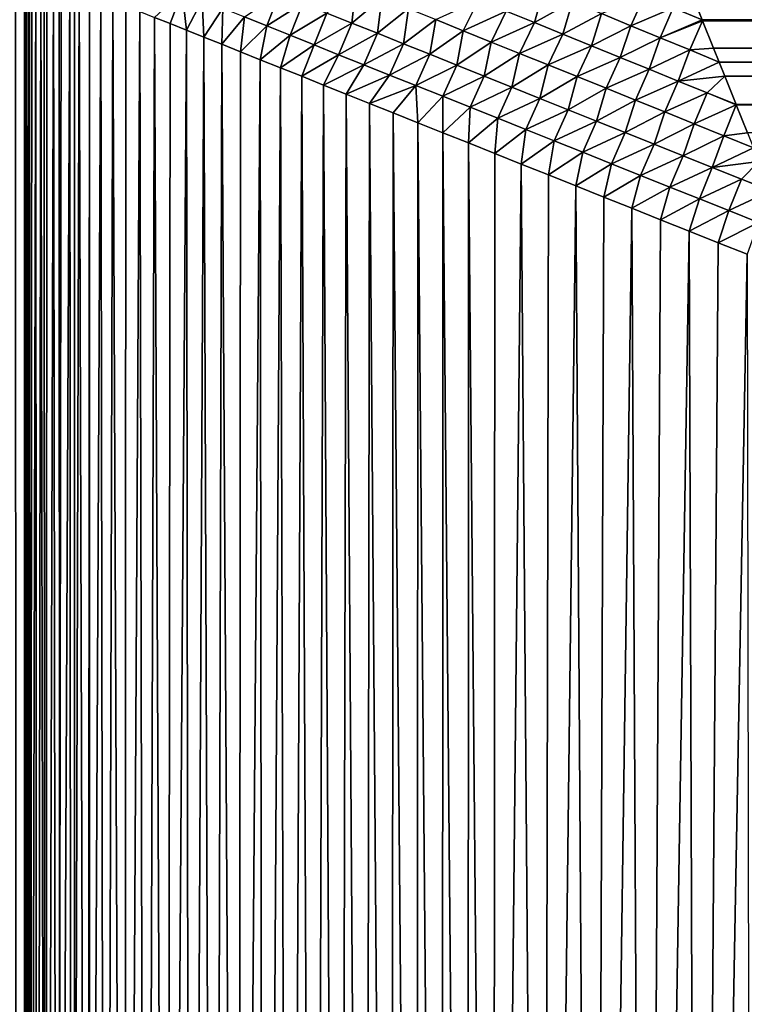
# Model space of a CAD drawing. Extents: x -226 to 226, y -900 to 900.
# Tile 481 of 656: x -181.52 to -178.73, y 890.51 to 894.29. Entities that reach past the tile are written whole.
import ezdxf

# ---------------------------------------------------------------- set-up
doc = ezdxf.new("R2010")
doc.units = 0
doc.header["$LTSCALE"] = 65.185185
for name, color, linetype in [('363', 7, 'CONTINUOUS'), ('435', 7, 'CONTINUOUS'), ('436', 7, 'CONTINUOUS'), ('488', 7, 'CONTINUOUS'), ('495', 7, 'CONTINUOUS'), ('496', 7, 'CONTINUOUS'), ('498', 7, 'CONTINUOUS')]:
    doc.layers.add(name, color=color, linetype=linetype)

msp = doc.modelspace()

# ---------------------------------------------------------------- linework, layer by layer
at = {"layer": '363', "color": 7, "linetype": 'CONTINUOUS'}
for points in [[(-226, 900), (-181.5, 880), (-207.5853, 880), (-226, 900)], [(-181.5, 880), (-226, 900), (-181.5, 883), (-181.5, 880)], [(-226, 900), (-180.3888, 883.237), (-181.5, 883), (-226, 900)], [(-180.3888, 883.237), (-226, 900), (-180.5172, 883.2962), (-180.3888, 883.237)], [(-180.5172, 883.2962), (-226, 900), (-180.6405, 883.3652), (-180.5172, 883.2962)], [(-180.6405, 883.3652), (-226, 900), (-180.758, 883.4438), (-180.6405, 883.3652)], [(-180.758, 883.4438), (-226, 900), (-180.869, 883.5313), (-180.758, 883.4438)], [(-180.869, 883.5313), (-226, 900), (-180.9728, 883.6272), (-180.869, 883.5313)], [(-180.9728, 883.6272), (-226, 900), (-181.0687, 883.731), (-180.9728, 883.6272)], [(-181.0687, 883.731), (-226, 900), (-181.1562, 883.842), (-181.0687, 883.731)], [(-181.1562, 883.842), (-226, 900), (-181.2348, 883.9595), (-181.1562, 883.842)], [(-181.2348, 883.9595), (-226, 900), (-181.3038, 884.0828), (-181.2348, 883.9595)], [(-181.3038, 884.0828), (-226, 900), (-181.363, 884.2112), (-181.3038, 884.0828)], [(-181.363, 884.2112), (-226, 900), (-181.4119, 884.3438), (-181.363, 884.2112)], [(-181.4119, 884.3438), (-226, 900), (-181.4503, 884.4798), (-181.4119, 884.3438)], [(-181.4503, 884.4798), (-226, 900), (-181.4778, 884.6184), (-181.4503, 884.4798)], [(-181.4778, 884.6184), (-226, 900), (-181.4945, 884.7588), (-181.4778, 884.6184)], [(-181.4945, 884.7588), (-226, 900), (-181.5, 884.9), (-181.4945, 884.7588)], [(-181.5, 884.9), (-226, 900), (-181.5, 894.5), (-181.5, 884.9)]]:
    msp.add_3dface(points, dxfattribs=at)
at = {"layer": '435', "color": 7, "linetype": 'CONTINUOUS'}
for points in [[(-177.25, 900, 1.9), (-181.25, 900, 1.9), (-181.25, 0, 1.9), (-177.25, 900, 1.9)], [(-177.25, 0, 1.9), (-177.25, 900, 1.9), (-181.25, 0, 1.9), (-177.25, 0, 1.9)]]:
    msp.add_3dface(points, dxfattribs=at)
at = {"layer": '436', "color": 7, "linetype": 'CONTINUOUS'}
for points in [[(-181.7371, 900, 2.0797), (-182, 0, 2.65), (-181.25, 0, 1.9), (-181.7371, 900, 2.0797)], [(-181.6908, 900, 2.0432), (-181.7371, 900, 2.0797), (-181.25, 0, 1.9), (-181.6908, 900, 2.0432)], [(-181.6419, 900, 2.0105), (-181.6908, 900, 2.0432), (-181.25, 0, 1.9), (-181.6419, 900, 2.0105)], [(-181.5905, 900, 1.9817), (-181.6419, 900, 2.0105), (-181.25, 0, 1.9), (-181.5905, 900, 1.9817)], [(-181.537, 900, 1.9571), (-181.5905, 900, 1.9817), (-181.25, 0, 1.9), (-181.537, 900, 1.9571)], [(-181.4818, 900, 1.9367), (-181.537, 900, 1.9571), (-181.25, 0, 1.9), (-181.4818, 900, 1.9367)], [(-181.4251, 900, 1.9207), (-181.4818, 900, 1.9367), (-181.25, 0, 1.9), (-181.4251, 900, 1.9207)], [(-181.3673, 900, 1.9092), (-181.4251, 900, 1.9207), (-181.25, 0, 1.9), (-181.3673, 900, 1.9092)], [(-181.3088, 900, 1.9023), (-181.3673, 900, 1.9092), (-181.25, 0, 1.9), (-181.3088, 900, 1.9023)], [(-181.25, 900, 1.9), (-181.3088, 900, 1.9023), (-181.25, 0, 1.9), (-181.25, 900, 1.9)]]:
    msp.add_3dface(points, dxfattribs=at)
at = {"layer": '488', "color": 7, "linetype": 'CONTINUOUS'}
for points in [[(-181.5, 884.9), (-181.5, 894.5), (-181.5, 894.5, -20.3), (-181.5, 884.9)], [(-181.5, 884.9, -20.3), (-181.5, 884.9), (-181.5, 894.5, -20.3), (-181.5, 884.9, -20.3)]]:
    msp.add_3dface(points, dxfattribs=at)
at = {"layer": '495', "color": 7, "linetype": 'CONTINUOUS'}
for points in [[(-181.5, 884.9, -20.3), (-181.5, 894.5, -20.3), (-181.4983, 894.4993, -20.4022), (-181.5, 884.9, -20.3)], [(-181.4948, 884.763, -20.477), (-181.5, 884.9, -20.3), (-181.4983, 894.4993, -20.4022), (-181.4948, 884.763, -20.477)], [(-181.493, 894.4972, -20.5043), (-181.4948, 884.763, -20.477), (-181.4983, 894.4993, -20.4022), (-181.493, 894.4972, -20.5043)], [(-181.4843, 894.4937, -20.6062), (-181.4948, 884.763, -20.477), (-181.493, 894.4972, -20.5043), (-181.4843, 894.4937, -20.6062)], [(-181.4791, 884.6267, -20.6533), (-181.4948, 884.763, -20.477), (-181.4843, 894.4937, -20.6062), (-181.4791, 884.6267, -20.6533)], [(-181.4721, 894.4889, -20.7078), (-181.4791, 884.6267, -20.6533), (-181.4843, 894.4937, -20.6062), (-181.4721, 894.4889, -20.7078)], [(-181.4565, 894.4826, -20.8091), (-181.4791, 884.6267, -20.6533), (-181.4721, 894.4889, -20.7078), (-181.4565, 894.4826, -20.8091)], [(-181.4533, 884.4926, -20.8273), (-181.4791, 884.6267, -20.6533), (-181.4565, 894.4826, -20.8091), (-181.4533, 884.4926, -20.8273)], [(-181.4374, 894.4749, -20.9099), (-181.4533, 884.4926, -20.8273), (-181.4565, 894.4826, -20.8091), (-181.4374, 894.4749, -20.9099)], [(-181.4177, 884.3621, -20.9977), (-181.4533, 884.4926, -20.8273), (-181.4374, 894.4749, -20.9099), (-181.4177, 884.3621, -20.9977)], [(-181.4148, 894.4659, -21.0101), (-181.4177, 884.3621, -20.9977), (-181.4374, 894.4749, -20.9099), (-181.4148, 894.4659, -21.0101)], [(-181.3887, 894.4555, -21.1096), (-181.4177, 884.3621, -20.9977), (-181.4148, 894.4659, -21.0101), (-181.3887, 894.4555, -21.1096)], [(-181.373, 884.2357, -21.1638), (-181.4177, 884.3621, -20.9977), (-181.3887, 894.4555, -21.1096), (-181.373, 884.2357, -21.1638)], [(-181.3592, 894.4437, -21.2084), (-181.373, 884.2357, -21.1638), (-181.3887, 894.4555, -21.1096), (-181.3592, 894.4437, -21.2084)], [(-181.3262, 894.4305, -21.3062), (-181.373, 884.2357, -21.1638), (-181.3592, 894.4437, -21.2084), (-181.3262, 894.4305, -21.3062)], [(-181.3196, 884.1145, -21.3247), (-181.373, 884.2357, -21.1638), (-181.3262, 894.4305, -21.3062), (-181.3196, 884.1145, -21.3247)], [(-181.2898, 894.4159, -21.4031), (-181.3196, 884.1145, -21.3247), (-181.3262, 894.4305, -21.3062), (-181.2898, 894.4159, -21.4031)], [(-181.2584, 883.9992, -21.4796), (-181.3196, 884.1145, -21.3247), (-181.2898, 894.4159, -21.4031), (-181.2584, 883.9992, -21.4796)], [(-181.25, 894.4, -21.4989), (-181.2584, 883.9992, -21.4796), (-181.2898, 894.4159, -21.4031), (-181.25, 894.4, -21.4989)], [(-181.2068, 894.3827, -21.5935), (-181.2584, 883.9992, -21.4796), (-181.25, 894.4, -21.4989), (-181.2068, 894.3827, -21.5935)], [(-181.1902, 883.8903, -21.6278), (-181.2584, 883.9992, -21.4796), (-181.2068, 894.3827, -21.5935), (-181.1902, 883.8903, -21.6278)], [(-181.1603, 894.3641, -21.6867), (-181.1902, 883.8903, -21.6278), (-181.2068, 894.3827, -21.5935), (-181.1603, 894.3641, -21.6867)], [(-181.1157, 883.7883, -21.7691), (-181.1902, 883.8903, -21.6278), (-181.1603, 894.3641, -21.6867), (-181.1157, 883.7883, -21.7691)], [(-181.1103, 894.3441, -21.7786), (-181.1157, 883.7883, -21.7691), (-181.1603, 894.3641, -21.6867), (-181.1103, 894.3441, -21.7786)], [(-181.0571, 894.3228, -21.8689), (-181.1157, 883.7883, -21.7691), (-181.1103, 894.3441, -21.7786), (-181.0571, 894.3228, -21.8689)], [(-181.0358, 883.6935, -21.903), (-181.1157, 883.7883, -21.7691), (-181.0571, 894.3228, -21.8689), (-181.0358, 883.6935, -21.903)], [(-181.0005, 894.3002, -21.9575), (-181.0358, 883.6935, -21.903), (-181.0571, 894.3228, -21.8689), (-181.0005, 894.3002, -21.9575)], [(-180.9514, 883.6062, -22.0293), (-181.0358, 883.6935, -21.903), (-181.0005, 894.3002, -21.9575), (-180.9514, 883.6062, -22.0293)], [(-180.9407, 894.2763, -22.0444), (-180.9514, 883.6062, -22.0293), (-181.0005, 894.3002, -21.9575), (-180.9407, 894.2763, -22.0444)], [(-180.8777, 894.2511, -22.1294), (-180.9514, 883.6062, -22.0293), (-180.9407, 894.2763, -22.0444), (-180.8777, 894.2511, -22.1294)], [(-180.8632, 883.5263, -22.148), (-180.9514, 883.6062, -22.0293), (-180.8777, 894.2511, -22.1294), (-180.8632, 883.5263, -22.148)], [(-180.8115, 894.2246, -22.2123), (-180.8632, 883.5263, -22.148), (-180.8777, 894.2511, -22.1294), (-180.8115, 894.2246, -22.2123)], [(-180.7718, 883.4539, -22.2593), (-180.8632, 883.5263, -22.148), (-180.8115, 894.2246, -22.2123), (-180.7718, 883.4539, -22.2593)], [(-180.7422, 894.1969, -22.2932), (-180.7718, 883.4539, -22.2593), (-180.8115, 894.2246, -22.2123), (-180.7422, 894.1969, -22.2932)], [(-180.678, 883.3889, -22.3631), (-180.7718, 883.4539, -22.2593), (-180.7422, 894.1969, -22.2932), (-180.678, 883.3889, -22.3631)], [(-180.6698, 894.1679, -22.3717), (-180.678, 883.3889, -22.3631), (-180.7422, 894.1969, -22.2932), (-180.6698, 894.1679, -22.3717)], [(-180.5944, 894.1377, -22.4479), (-180.678, 883.3889, -22.3631), (-180.6698, 894.1679, -22.3717), (-180.5944, 894.1377, -22.4479)], [(-180.5823, 883.3311, -22.4596), (-180.678, 883.3889, -22.3631), (-180.5944, 894.1377, -22.4479), (-180.5823, 883.3311, -22.4596)], [(-180.516, 894.1064, -22.5216), (-180.5823, 883.3311, -22.4596), (-180.5944, 894.1377, -22.4479), (-180.516, 894.1064, -22.5216)], [(-180.4853, 883.2804, -22.5491), (-180.5823, 883.3311, -22.4596), (-180.516, 894.1064, -22.5216), (-180.4853, 883.2804, -22.5491)], [(-180.4348, 894.0739, -22.5927), (-180.4853, 883.2804, -22.5491), (-180.516, 894.1064, -22.5216), (-180.4348, 894.0739, -22.5927)], [(-180.3874, 883.2364, -22.6319), (-180.4853, 883.2804, -22.5491), (-180.4348, 894.0739, -22.5927), (-180.3874, 883.2364, -22.6319)], [(-180.3509, 894.0403, -22.661), (-180.3874, 883.2364, -22.6319), (-180.4348, 894.0739, -22.5927), (-180.3509, 894.0403, -22.661)], [(-180.2889, 883.199, -22.7083), (-180.3874, 883.2364, -22.6319), (-180.3509, 894.0403, -22.661), (-180.2889, 883.199, -22.7083)], [(-180.2642, 894.0057, -22.7264), (-180.2889, 883.199, -22.7083), (-180.3509, 894.0403, -22.661), (-180.2642, 894.0057, -22.7264)], [(-180.1901, 883.168, -22.7786), (-180.2889, 883.199, -22.7083), (-180.2642, 894.0057, -22.7264), (-180.1901, 883.168, -22.7786)], [(-180.1749, 893.97, -22.7889), (-180.1901, 883.168, -22.7786), (-180.2642, 894.0057, -22.7264), (-180.1749, 893.97, -22.7889)], [(-180.0914, 883.1431, -22.8431), (-180.1901, 883.168, -22.7786), (-180.1749, 893.97, -22.7889), (-180.0914, 883.1431, -22.8431)], [(-180.0832, 893.9333, -22.8482), (-180.0914, 883.1431, -22.8431), (-180.1749, 893.97, -22.7889), (-180.0832, 893.9333, -22.8482)], [(-179.9929, 883.124, -22.9021), (-180.0914, 883.1431, -22.8431), (-180.0832, 893.9333, -22.8482), (-179.9929, 883.124, -22.9021)], [(-179.9891, 893.8956, -22.9044), (-179.9929, 883.124, -22.9021), (-180.0832, 893.9333, -22.8482), (-179.9891, 893.8956, -22.9044)], [(-179.8948, 883.1106, -22.9561), (-179.9929, 883.124, -22.9021), (-179.9891, 893.8956, -22.9044), (-179.8948, 883.1106, -22.9561)], [(-179.8927, 893.8571, -22.9571), (-179.8948, 883.1106, -22.9561), (-179.9891, 893.8956, -22.9044), (-179.8927, 893.8571, -22.9571)], [(-179.797, 883.1026, -23.0051), (-179.8948, 883.1106, -22.9561), (-179.8927, 893.8571, -22.9571), (-179.797, 883.1026, -23.0051)], [(-179.7942, 893.8177, -23.0065), (-179.797, 883.1026, -23.0051), (-179.8927, 893.8571, -22.9571), (-179.7942, 893.8177, -23.0065)], [(-179.7, 883.1, -23.0495), (-179.797, 883.1026, -23.0051), (-179.7942, 893.8177, -23.0065), (-179.7, 883.1, -23.0495)], [(-179.6936, 893.7775, -23.0523), (-179.7, 883.1, -23.0495), (-179.7942, 893.8177, -23.0065), (-179.6936, 893.7775, -23.0523)], [(-179.5913, 893.7365, -23.0945), (-179.7, 883.1, -23.0495), (-179.6936, 893.7775, -23.0523), (-179.5913, 893.7365, -23.0945)], [(-179.5087, 883.1, -23.1253), (-179.7, 883.1, -23.0495), (-179.5913, 893.7365, -23.0945), (-179.5087, 883.1, -23.1253)], [(-179.4872, 893.6949, -23.1329), (-179.5087, 883.1, -23.1253), (-179.5913, 893.7365, -23.0945), (-179.4872, 893.6949, -23.1329)], [(-179.3815, 893.6526, -23.1676), (-179.5087, 883.1, -23.1253), (-179.4872, 893.6949, -23.1329), (-179.3815, 893.6526, -23.1676)], [(-179.3127, 883.1, -23.1878), (-179.5087, 883.1, -23.1253), (-179.3815, 893.6526, -23.1676), (-179.3127, 883.1, -23.1878)], [(-179.2745, 893.6098, -23.1983), (-179.3127, 883.1, -23.1878), (-179.3815, 893.6526, -23.1676), (-179.2745, 893.6098, -23.1983)], [(-179.1661, 893.5665, -23.2251), (-179.3127, 883.1, -23.1878), (-179.2745, 893.6098, -23.1983), (-179.1661, 893.5665, -23.2251)], [(-179.1129, 883.1, -23.2367), (-179.3127, 883.1, -23.1878), (-179.1661, 893.5665, -23.2251), (-179.1129, 883.1, -23.2367)], [(-179.0568, 893.5227, -23.2479), (-179.1129, 883.1, -23.2367), (-179.1661, 893.5665, -23.2251), (-179.0568, 893.5227, -23.2479)], [(-178.9465, 893.4786, -23.2666), (-179.1129, 883.1, -23.2367), (-179.0568, 893.5227, -23.2479), (-178.9465, 893.4786, -23.2666)], [(-178.9102, 883.1, -23.2718), (-179.1129, 883.1, -23.2367), (-178.9465, 893.4786, -23.2666), (-178.9102, 883.1, -23.2718)], [(-178.8355, 893.4342, -23.2812), (-178.9102, 883.1, -23.2718), (-178.9465, 893.4786, -23.2666), (-178.8355, 893.4342, -23.2812)], [(-178.7239, 893.3896, -23.2916), (-178.9102, 883.1, -23.2718), (-178.8355, 893.4342, -23.2812), (-178.7239, 893.3896, -23.2916)], [(-178.7056, 883.1, -23.2929), (-178.9102, 883.1, -23.2718), (-178.7239, 893.3896, -23.2916), (-178.7056, 883.1, -23.2929)]]:
    msp.add_3dface(points, dxfattribs=at)
at = {"layer": '496', "color": 7, "linetype": 'CONTINUOUS'}
for points in [[(-178.8965, 894.2913, -23.1315), (-178.9365, 894.3913, -23.0945), (178.8949, 894.2872, -23.1329), (-178.8965, 894.2913, -23.1315)], [(178.8949, 894.2872, -23.1329), (-178.9365, 894.3913, -23.0945), (178.9365, 894.3913, -23.0945), (178.8949, 894.2872, -23.1329)], [(-178.8949, 894.2872, -23.1329), (-178.8965, 894.2913, -23.1315), (178.8949, 894.2872, -23.1329), (-178.8949, 894.2872, -23.1329)], [(-178.8526, 894.1815, -23.1676), (-178.8949, 894.2872, -23.1329), (178.8526, 894.1815, -23.1676), (-178.8526, 894.1815, -23.1676)], [(178.8526, 894.1815, -23.1676), (-178.8949, 894.2872, -23.1329), (178.8949, 894.2872, -23.1329), (178.8526, 894.1815, -23.1676)], [(-178.8314, 894.1284, -23.1833), (-178.8526, 894.1815, -23.1676), (178.8098, 894.0745, -23.1983), (-178.8314, 894.1284, -23.1833)], [(178.8098, 894.0745, -23.1983), (-178.8526, 894.1815, -23.1676), (178.8526, 894.1815, -23.1676), (178.8098, 894.0745, -23.1983)], [(-178.8098, 894.0745, -23.1983), (-178.8314, 894.1284, -23.1833), (178.8098, 894.0745, -23.1983), (-178.8098, 894.0745, -23.1983)], [(-178.7665, 893.9661, -23.2251), (-178.8098, 894.0745, -23.1983), (178.7665, 893.9661, -23.2251), (-178.7665, 893.9661, -23.2251)], [(178.7665, 893.9661, -23.2251), (-178.8098, 894.0745, -23.1983), (178.8098, 894.0745, -23.1983), (178.7665, 893.9661, -23.2251)], [(-178.7657, 893.9642, -23.2256), (-178.7665, 893.9661, -23.2251), (178.7227, 893.8568, -23.2479), (-178.7657, 893.9642, -23.2256)], [(178.7227, 893.8568, -23.2479), (-178.7665, 893.9661, -23.2251), (178.7665, 893.9661, -23.2251), (178.7227, 893.8568, -23.2479)], [(-178.7227, 893.8568, -23.2479), (-178.7657, 893.9642, -23.2256), (178.7227, 893.8568, -23.2479), (-178.7227, 893.8568, -23.2479)]]:
    msp.add_3dface(points, dxfattribs=at)
at = {"layer": '498', "color": 7, "linetype": 'CONTINUOUS'}
for points in [[(-180.9407, 894.2763, -22.0444), (-181.0005, 894.3002, -21.9575), (-180.8944, 894.3981, -22.0997), (-180.9407, 894.2763, -22.0444)], [(-180.8777, 894.2511, -22.1294), (-180.9407, 894.2763, -22.0444), (-180.8944, 894.3981, -22.0997), (-180.8777, 894.2511, -22.1294)], [(-180.818, 894.3675, -22.1971), (-180.8777, 894.2511, -22.1294), (-180.8944, 894.3981, -22.0997), (-180.818, 894.3675, -22.1971)], [(-180.5688, 894.2675, -22.4664), (-180.6551, 894.3021, -22.3805), (-180.5218, 894.3911, -22.4922), (-180.5688, 894.2675, -22.4664)], [(-180.4312, 894.3546, -22.5727), (-180.5688, 894.2675, -22.4664), (-180.5218, 894.3911, -22.4922), (-180.4312, 894.3546, -22.5727)], [(-180.2423, 894.2787, -22.7211), (-180.338, 894.3171, -22.649), (-180.2273, 894.416, -22.7052), (-180.2423, 894.2787, -22.7211)], [(-180.1269, 894.3754, -22.7747), (-180.2423, 894.2787, -22.7211), (-180.2273, 894.416, -22.7052), (-180.1269, 894.3754, -22.7747)], [(-179.5413, 894.2805, -23.044), (-179.6495, 894.3245, -22.9999), (-179.5056, 894.4067, -23.0184), (-179.5413, 894.2805, -23.044)], [(-179.3945, 894.3609, -23.0578), (-179.5413, 894.2805, -23.044), (-179.5056, 894.4067, -23.0184), (-179.3945, 894.3609, -23.0578)], [(-178.9365, 894.3913, -23.0945), (-178.8965, 894.2913, -23.1315), (-179.0073, 894.3378, -23.1129), (-178.9365, 894.3913, -23.0945)], [(-180.8115, 894.2246, -22.2123), (-180.8777, 894.2511, -22.1294), (-180.818, 894.3675, -22.1971), (-180.8115, 894.2246, -22.2123)], [(-180.7382, 894.3354, -22.2907), (-180.8115, 894.2246, -22.2123), (-180.818, 894.3675, -22.1971), (-180.7382, 894.3354, -22.2907)], [(-180.4796, 894.2317, -22.5483), (-180.5688, 894.2675, -22.4664), (-180.4312, 894.3546, -22.5727), (-180.4796, 894.2317, -22.5483)], [(-180.338, 894.3171, -22.649), (-180.4796, 894.2317, -22.5483), (-180.4312, 894.3546, -22.5727), (-180.338, 894.3171, -22.649)], [(-180.1445, 894.2394, -22.7888), (-180.2423, 894.2787, -22.7211), (-180.1269, 894.3754, -22.7747), (-180.1445, 894.2394, -22.7888)], [(-180.0245, 894.334, -22.8396), (-180.1445, 894.2394, -22.7888), (-180.1269, 894.3754, -22.7747), (-180.0245, 894.334, -22.8396)], [(-179.8142, 894.2491, -22.9553), (-179.9202, 894.2919, -22.8998), (-179.7564, 894.3681, -22.9512), (-179.8142, 894.2491, -22.9553)], [(-179.6495, 894.3245, -22.9999), (-179.8142, 894.2491, -22.9553), (-179.7564, 894.3681, -22.9512), (-179.6495, 894.3245, -22.9999)], [(-179.4322, 894.2361, -23.0835), (-179.5413, 894.2805, -23.044), (-179.3945, 894.3609, -23.0578), (-179.4322, 894.2361, -23.0835)], [(-179.2827, 894.3148, -23.0924), (-179.4322, 894.2361, -23.0835), (-179.3945, 894.3609, -23.0578), (-179.2827, 894.3148, -23.0924)], [(-179.1703, 894.2684, -23.1222), (-179.2827, 894.3148, -23.0924), (-179.1181, 894.3842, -23.0898), (-179.1703, 894.2684, -23.1222)], [(-179.0073, 894.3378, -23.1129), (-179.1703, 894.2684, -23.1222), (-179.1181, 894.3842, -23.0898), (-179.0073, 894.3378, -23.1129)], [(-180.7422, 894.1969, -22.2932), (-180.8115, 894.2246, -22.2123), (-180.7382, 894.3354, -22.2907), (-180.7422, 894.1969, -22.2932)], [(-180.6551, 894.3021, -22.3805), (-180.7422, 894.1969, -22.2932), (-180.7382, 894.3354, -22.2907), (-180.6551, 894.3021, -22.3805)], [(-180.3877, 894.1949, -22.6261), (-180.4796, 894.2317, -22.5483), (-180.338, 894.3171, -22.649), (-180.3877, 894.1949, -22.6261)], [(-180.2423, 894.2787, -22.7211), (-180.3877, 894.1949, -22.6261), (-180.338, 894.3171, -22.649), (-180.2423, 894.2787, -22.7211)], [(-180.0446, 894.1993, -22.8522), (-180.1445, 894.2394, -22.7888), (-180.0245, 894.334, -22.8396), (-180.0446, 894.1993, -22.8522)], [(-179.9202, 894.2919, -22.8998), (-180.0446, 894.1993, -22.8522), (-180.0245, 894.334, -22.8396), (-179.9202, 894.2919, -22.8998)], [(-179.7068, 894.2058, -23.0062), (-179.8142, 894.2491, -22.9553), (-179.6495, 894.3245, -22.9999), (-179.7068, 894.2058, -23.0062)], [(-179.5413, 894.2805, -23.044), (-179.7068, 894.2058, -23.0062), (-179.6495, 894.3245, -22.9999), (-179.5413, 894.2805, -23.044)], [(-179.3223, 894.1913, -23.1184), (-179.4322, 894.2361, -23.0835), (-179.2827, 894.3148, -23.0924), (-179.3223, 894.1913, -23.1184)], [(-179.1703, 894.2684, -23.1222), (-179.3223, 894.1913, -23.1184), (-179.2827, 894.3148, -23.0924), (-179.1703, 894.2684, -23.1222)], [(-179.0575, 894.2219, -23.1472), (-179.1703, 894.2684, -23.1222), (-179.0073, 894.3378, -23.1129), (-179.0575, 894.2219, -23.1472)], [(-178.8965, 894.2913, -23.1315), (-179.0575, 894.2219, -23.1472), (-179.0073, 894.3378, -23.1129), (-178.8965, 894.2913, -23.1315)], [(-180.6698, 894.1679, -22.3717), (-180.7422, 894.1969, -22.2932), (-180.6551, 894.3021, -22.3805), (-180.6698, 894.1679, -22.3717)], [(-180.5688, 894.2675, -22.4664), (-180.6698, 894.1679, -22.3717), (-180.6551, 894.3021, -22.3805), (-180.5688, 894.2675, -22.4664)], [(-180.2932, 894.1571, -22.6997), (-180.3877, 894.1949, -22.6261), (-180.2423, 894.2787, -22.7211), (-180.2932, 894.1571, -22.6997)], [(-180.1445, 894.2394, -22.7888), (-180.2932, 894.1571, -22.6997), (-180.2423, 894.2787, -22.7211), (-180.1445, 894.2394, -22.7888)], [(-179.9429, 894.1585, -22.9112), (-180.0446, 894.1993, -22.8522), (-179.9202, 894.2919, -22.8998), (-179.9429, 894.1585, -22.9112)], [(-179.8142, 894.2491, -22.9553), (-179.9429, 894.1585, -22.9112), (-179.9202, 894.2919, -22.8998), (-179.8142, 894.2491, -22.9553)], [(-179.598, 894.1619, -23.0525), (-179.7068, 894.2058, -23.0062), (-179.5413, 894.2805, -23.044), (-179.598, 894.1619, -23.0525)], [(-179.4322, 894.2361, -23.0835), (-179.598, 894.1619, -23.0525), (-179.5413, 894.2805, -23.044), (-179.4322, 894.2361, -23.0835)], [(-178.8965, 894.2913, -23.1315), (-178.8949, 894.2872, -23.1329), (-179.0575, 894.2219, -23.1472), (-178.8965, 894.2913, -23.1315)], [(-178.8949, 894.2872, -23.1329), (-178.9445, 894.1752, -23.1676), (-179.0575, 894.2219, -23.1472), (-178.8949, 894.2872, -23.1329)], [(-178.8949, 894.2872, -23.1329), (-178.8526, 894.1815, -23.1676), (-178.9445, 894.1752, -23.1676), (-178.8949, 894.2872, -23.1329)], [(-180.5944, 894.1377, -22.4479), (-180.6698, 894.1679, -22.3717), (-180.5688, 894.2675, -22.4664), (-180.5944, 894.1377, -22.4479)], [(-180.4796, 894.2317, -22.5483), (-180.5944, 894.1377, -22.4479), (-180.5688, 894.2675, -22.4664), (-180.4796, 894.2317, -22.5483)], [(-180.1964, 894.1184, -22.7692), (-180.2932, 894.1571, -22.6997), (-180.1445, 894.2394, -22.7888), (-180.1964, 894.1184, -22.7692)], [(-180.0446, 894.1993, -22.8522), (-180.1964, 894.1184, -22.7692), (-180.1445, 894.2394, -22.7888), (-180.0446, 894.1993, -22.8522)], [(-179.8394, 894.1171, -22.966), (-179.9429, 894.1585, -22.9112), (-179.8142, 894.2491, -22.9553), (-179.8394, 894.1171, -22.966)], [(-179.7068, 894.2058, -23.0062), (-179.8394, 894.1171, -22.966), (-179.8142, 894.2491, -22.9553), (-179.7068, 894.2058, -23.0062)], [(-179.4881, 894.1176, -23.0941), (-179.598, 894.1619, -23.0525), (-179.4322, 894.2361, -23.0835), (-179.4881, 894.1176, -23.0941)], [(-179.3223, 894.1913, -23.1184), (-179.4881, 894.1176, -23.0941), (-179.4322, 894.2361, -23.0835), (-179.3223, 894.1913, -23.1184)], [(-179.2117, 894.1462, -23.1488), (-179.3223, 894.1913, -23.1184), (-179.1703, 894.2684, -23.1222), (-179.2117, 894.1462, -23.1488)], [(-179.0575, 894.2219, -23.1472), (-179.2117, 894.1462, -23.1488), (-179.1703, 894.2684, -23.1222), (-179.0575, 894.2219, -23.1472)], [(-180.516, 894.1064, -22.5216), (-180.5944, 894.1377, -22.4479), (-180.4796, 894.2317, -22.5483), (-180.516, 894.1064, -22.5216)], [(-180.3877, 894.1949, -22.6261), (-180.516, 894.1064, -22.5216), (-180.4796, 894.2317, -22.5483), (-180.3877, 894.1949, -22.6261)], [(-180.0973, 894.0788, -22.8345), (-180.1964, 894.1184, -22.7692), (-180.0446, 894.1993, -22.8522), (-180.0973, 894.0788, -22.8345)], [(-179.9429, 894.1585, -22.9112), (-180.0973, 894.0788, -22.8345), (-180.0446, 894.1993, -22.8522), (-179.9429, 894.1585, -22.9112)], [(-179.7344, 894.075, -23.0163), (-179.8394, 894.1171, -22.966), (-179.7068, 894.2058, -23.0062), (-179.7344, 894.075, -23.0163)], [(-179.598, 894.1619, -23.0525), (-179.7344, 894.075, -23.0163), (-179.7068, 894.2058, -23.0062), (-179.598, 894.1619, -23.0525)], [(-179.1006, 894.1009, -23.1747), (-179.2117, 894.1462, -23.1488), (-179.0575, 894.2219, -23.1472), (-179.1006, 894.1009, -23.1747)], [(-178.9445, 894.1752, -23.1676), (-179.1006, 894.1009, -23.1747), (-179.0575, 894.2219, -23.1472), (-178.9445, 894.1752, -23.1676)], [(-180.4348, 894.0739, -22.5927), (-180.516, 894.1064, -22.5216), (-180.3877, 894.1949, -22.6261), (-180.4348, 894.0739, -22.5927)], [(-180.2932, 894.1571, -22.6997), (-180.4348, 894.0739, -22.5927), (-180.3877, 894.1949, -22.6261), (-180.2932, 894.1571, -22.6997)], [(-179.9961, 894.0383, -22.8955), (-180.0973, 894.0788, -22.8345), (-179.9429, 894.1585, -22.9112), (-179.9961, 894.0383, -22.8955)], [(-179.8394, 894.1171, -22.966), (-179.9961, 894.0383, -22.8955), (-179.9429, 894.1585, -22.9112), (-179.8394, 894.1171, -22.966)], [(-179.6281, 894.0323, -23.0623), (-179.7344, 894.075, -23.0163), (-179.598, 894.1619, -23.0525), (-179.6281, 894.0323, -23.0623)], [(-179.4881, 894.1176, -23.0941), (-179.6281, 894.0323, -23.0623), (-179.598, 894.1619, -23.0525), (-179.4881, 894.1176, -23.0941)], [(-179.3772, 894.0728, -23.1312), (-179.4881, 894.1176, -23.0941), (-179.3223, 894.1913, -23.1184), (-179.3772, 894.0728, -23.1312)], [(-179.2117, 894.1462, -23.1488), (-179.3772, 894.0728, -23.1312), (-179.3223, 894.1913, -23.1184), (-179.2117, 894.1462, -23.1488)], [(-178.9891, 894.0555, -23.196), (-179.1006, 894.1009, -23.1747), (-178.9445, 894.1752, -23.1676), (-178.9891, 894.0555, -23.196)], [(-178.8314, 894.1284, -23.1833), (-178.9891, 894.0555, -23.196), (-178.9445, 894.1752, -23.1676), (-178.8314, 894.1284, -23.1833)], [(-178.8526, 894.1815, -23.1676), (-178.8314, 894.1284, -23.1833), (-178.9445, 894.1752, -23.1676), (-178.8526, 894.1815, -23.1676)], [(-180.3509, 894.0403, -22.661), (-180.4348, 894.0739, -22.5927), (-180.2932, 894.1571, -22.6997), (-180.3509, 894.0403, -22.661)], [(-180.1964, 894.1184, -22.7692), (-180.3509, 894.0403, -22.661), (-180.2932, 894.1571, -22.6997), (-180.1964, 894.1184, -22.7692)], [(-179.2654, 894.0277, -23.1636), (-179.3772, 894.0728, -23.1312), (-179.2117, 894.1462, -23.1488), (-179.2654, 894.0277, -23.1636)], [(-179.1006, 894.1009, -23.1747), (-179.2654, 894.0277, -23.1636), (-179.2117, 894.1462, -23.1488), (-179.1006, 894.1009, -23.1747)], [(-178.8314, 894.1284, -23.1833), (-178.8098, 894.0745, -23.1983), (-178.9891, 894.0555, -23.196), (-178.8314, 894.1284, -23.1833)], [(-180.2642, 894.0057, -22.7264), (-180.3509, 894.0403, -22.661), (-180.1964, 894.1184, -22.7692), (-180.2642, 894.0057, -22.7264)], [(-180.0973, 894.0788, -22.8345), (-180.2642, 894.0057, -22.7264), (-180.1964, 894.1184, -22.7692), (-180.0973, 894.0788, -22.8345)], [(-179.8931, 893.9972, -22.9523), (-179.9961, 894.0383, -22.8955), (-179.8394, 894.1171, -22.966), (-179.8931, 893.9972, -22.9523)], [(-179.7344, 894.075, -23.0163), (-179.8931, 893.9972, -22.9523), (-179.8394, 894.1171, -22.966), (-179.7344, 894.075, -23.0163)], [(-179.5205, 893.9892, -23.104), (-179.6281, 894.0323, -23.0623), (-179.4881, 894.1176, -23.0941), (-179.5205, 893.9892, -23.104)], [(-179.3772, 894.0728, -23.1312), (-179.5205, 893.9892, -23.104), (-179.4881, 894.1176, -23.0941), (-179.3772, 894.0728, -23.1312)], [(-179.153, 893.9824, -23.1915), (-179.2654, 894.0277, -23.1636), (-179.1006, 894.1009, -23.1747), (-179.153, 893.9824, -23.1915)], [(-178.9891, 894.0555, -23.196), (-179.153, 893.9824, -23.1915), (-179.1006, 894.1009, -23.1747), (-178.9891, 894.0555, -23.196)], [(-180.1749, 893.97, -22.7889), (-180.2642, 894.0057, -22.7264), (-180.0973, 894.0788, -22.8345), (-180.1749, 893.97, -22.7889)], [(-179.9961, 894.0383, -22.8955), (-180.1749, 893.97, -22.7889), (-180.0973, 894.0788, -22.8345), (-179.9961, 894.0383, -22.8955)], [(-179.7884, 893.9553, -23.0047), (-179.8931, 893.9972, -22.9523), (-179.7344, 894.075, -23.0163), (-179.7884, 893.9553, -23.0047)], [(-179.6281, 894.0323, -23.0623), (-179.7884, 893.9553, -23.0047), (-179.7344, 894.075, -23.0163), (-179.6281, 894.0323, -23.0623)], [(-179.4118, 893.9456, -23.1413), (-179.5205, 893.9892, -23.104), (-179.3772, 894.0728, -23.1312), (-179.4118, 893.9456, -23.1413)], [(-179.2654, 894.0277, -23.1636), (-179.4118, 893.9456, -23.1413), (-179.3772, 894.0728, -23.1312), (-179.2654, 894.0277, -23.1636)], [(-179.0401, 893.9367, -23.2149), (-179.153, 893.9824, -23.1915), (-178.9891, 894.0555, -23.196), (-179.0401, 893.9367, -23.2149)], [(-178.8774, 894.0099, -23.213), (-179.0401, 893.9367, -23.2149), (-178.9891, 894.0555, -23.196), (-178.8774, 894.0099, -23.213)], [(-178.8098, 894.0745, -23.1983), (-178.8774, 894.0099, -23.213), (-178.9891, 894.0555, -23.196), (-178.8098, 894.0745, -23.1983)], [(-178.8098, 894.0745, -23.1983), (-178.7665, 893.9661, -23.2251), (-178.8774, 894.0099, -23.213), (-178.8098, 894.0745, -23.1983)], [(-180.0832, 893.9333, -22.8482), (-180.1749, 893.97, -22.7889), (-179.9961, 894.0383, -22.8955), (-180.0832, 893.9333, -22.8482)], [(-179.9891, 893.8956, -22.9044), (-180.0832, 893.9333, -22.8482), (-179.9961, 894.0383, -22.8955), (-179.9891, 893.8956, -22.9044)], [(-179.8931, 893.9972, -22.9523), (-179.9891, 893.8956, -22.9044), (-179.9961, 894.0383, -22.8955), (-179.8931, 893.9972, -22.9523)], [(-179.6821, 893.9128, -23.0529), (-179.7884, 893.9553, -23.0047), (-179.6281, 894.0323, -23.0623), (-179.6821, 893.9128, -23.0529)], [(-179.5205, 893.9892, -23.104), (-179.6821, 893.9128, -23.0529), (-179.6281, 894.0323, -23.0623), (-179.5205, 893.9892, -23.104)], [(-179.3022, 893.9017, -23.1742), (-179.4118, 893.9456, -23.1413), (-179.2654, 894.0277, -23.1636), (-179.3022, 893.9017, -23.1742)], [(-179.153, 893.9824, -23.1915), (-179.3022, 893.9017, -23.1742), (-179.2654, 894.0277, -23.1636), (-179.153, 893.9824, -23.1915)], [(-178.9268, 893.8909, -23.2338), (-179.0401, 893.9367, -23.2149), (-178.8774, 894.0099, -23.213), (-178.9268, 893.8909, -23.2338)], [(-178.7657, 893.9642, -23.2256), (-178.9268, 893.8909, -23.2338), (-178.8774, 894.0099, -23.213), (-178.7657, 893.9642, -23.2256)], [(-178.7665, 893.9661, -23.2251), (-178.7657, 893.9642, -23.2256), (-178.8774, 894.0099, -23.213), (-178.7665, 893.9661, -23.2251)], [(-179.8927, 893.8571, -22.9571), (-179.9891, 893.8956, -22.9044), (-179.8931, 893.9972, -22.9523), (-179.8927, 893.8571, -22.9571)], [(-179.7884, 893.9553, -23.0047), (-179.8927, 893.8571, -22.9571), (-179.8931, 893.9972, -22.9523), (-179.7884, 893.9553, -23.0047)], [(-179.5745, 893.8698, -23.0967), (-179.6821, 893.9128, -23.0529), (-179.5205, 893.9892, -23.104), (-179.5745, 893.8698, -23.0967)], [(-179.4118, 893.9456, -23.1413), (-179.5745, 893.8698, -23.0967), (-179.5205, 893.9892, -23.104), (-179.4118, 893.9456, -23.1413)], [(-179.1919, 893.8574, -23.2029), (-179.3022, 893.9017, -23.1742), (-179.153, 893.9824, -23.1915), (-179.1919, 893.8574, -23.2029)], [(-179.0401, 893.9367, -23.2149), (-179.1919, 893.8574, -23.2029), (-179.153, 893.9824, -23.1915), (-179.0401, 893.9367, -23.2149)], [(-179.7942, 893.8177, -23.0065), (-179.8927, 893.8571, -22.9571), (-179.7884, 893.9553, -23.0047), (-179.7942, 893.8177, -23.0065)], [(-179.6821, 893.9128, -23.0529), (-179.7942, 893.8177, -23.0065), (-179.7884, 893.9553, -23.0047), (-179.6821, 893.9128, -23.0529)], [(-179.4655, 893.8262, -23.1362), (-179.5745, 893.8698, -23.0967), (-179.4118, 893.9456, -23.1413), (-179.4655, 893.8262, -23.1362)], [(-179.3022, 893.9017, -23.1742), (-179.4655, 893.8262, -23.1362), (-179.4118, 893.9456, -23.1413), (-179.3022, 893.9017, -23.1742)], [(-179.0809, 893.8129, -23.2272), (-179.1919, 893.8574, -23.2029), (-179.0401, 893.9367, -23.2149), (-179.0809, 893.8129, -23.2272)], [(-178.9268, 893.8909, -23.2338), (-179.0809, 893.8129, -23.2272), (-179.0401, 893.9367, -23.2149), (-178.9268, 893.8909, -23.2338)], [(-178.7657, 893.9642, -23.2256), (-178.8133, 893.845, -23.2482), (-178.9268, 893.8909, -23.2338), (-178.7657, 893.9642, -23.2256)], [(-178.7657, 893.9642, -23.2256), (-178.7227, 893.8568, -23.2479), (-178.8133, 893.845, -23.2482), (-178.7657, 893.9642, -23.2256)], [(-179.6936, 893.7775, -23.0523), (-179.7942, 893.8177, -23.0065), (-179.6821, 893.9128, -23.0529), (-179.6936, 893.7775, -23.0523)], [(-179.5745, 893.8698, -23.0967), (-179.6936, 893.7775, -23.0523), (-179.6821, 893.9128, -23.0529), (-179.5745, 893.8698, -23.0967)], [(-179.3555, 893.7822, -23.1713), (-179.4655, 893.8262, -23.1362), (-179.3022, 893.9017, -23.1742), (-179.3555, 893.7822, -23.1713)], [(-179.1919, 893.8574, -23.2029), (-179.3555, 893.7822, -23.1713), (-179.3022, 893.9017, -23.1742), (-179.1919, 893.8574, -23.2029)], [(-179.5913, 893.7365, -23.0945), (-179.6936, 893.7775, -23.0523), (-179.5745, 893.8698, -23.0967), (-179.5913, 893.7365, -23.0945)], [(-179.4655, 893.8262, -23.1362), (-179.5913, 893.7365, -23.0945), (-179.5745, 893.8698, -23.0967), (-179.4655, 893.8262, -23.1362)], [(-179.2445, 893.7379, -23.2021), (-179.3555, 893.7822, -23.1713), (-179.1919, 893.8574, -23.2029), (-179.2445, 893.7379, -23.2021)], [(-179.0809, 893.8129, -23.2272), (-179.2445, 893.7379, -23.2021), (-179.1919, 893.8574, -23.2029), (-179.0809, 893.8129, -23.2272)], [(-178.9694, 893.7681, -23.2472), (-179.0809, 893.8129, -23.2272), (-178.9268, 893.8909, -23.2338), (-178.9694, 893.7681, -23.2472)], [(-178.8133, 893.845, -23.2482), (-178.9694, 893.7681, -23.2472), (-178.9268, 893.8909, -23.2338), (-178.8133, 893.845, -23.2482)], [(-178.7227, 893.8568, -23.2479), (-178.6996, 893.7991, -23.2582), (-178.8133, 893.845, -23.2482), (-178.7227, 893.8568, -23.2479)], [(-179.4872, 893.6949, -23.1329), (-179.5913, 893.7365, -23.0945), (-179.4655, 893.8262, -23.1362), (-179.4872, 893.6949, -23.1329)], [(-179.3555, 893.7822, -23.1713), (-179.4872, 893.6949, -23.1329), (-179.4655, 893.8262, -23.1362), (-179.3555, 893.7822, -23.1713)], [(-178.8575, 893.7232, -23.2629), (-178.9694, 893.7681, -23.2472), (-178.8133, 893.845, -23.2482), (-178.8575, 893.7232, -23.2629)], [(-178.6996, 893.7991, -23.2582), (-178.8575, 893.7232, -23.2629), (-178.8133, 893.845, -23.2482), (-178.6996, 893.7991, -23.2582)], [(-179.3815, 893.6526, -23.1676), (-179.4872, 893.6949, -23.1329), (-179.3555, 893.7822, -23.1713), (-179.3815, 893.6526, -23.1676)], [(-179.2445, 893.7379, -23.2021), (-179.3815, 893.6526, -23.1676), (-179.3555, 893.7822, -23.1713), (-179.2445, 893.7379, -23.2021)], [(-179.1328, 893.6932, -23.2285), (-179.2445, 893.7379, -23.2021), (-179.0809, 893.8129, -23.2272), (-179.1328, 893.6932, -23.2285)], [(-178.9694, 893.7681, -23.2472), (-179.1328, 893.6932, -23.2285), (-179.0809, 893.8129, -23.2272), (-178.9694, 893.7681, -23.2472)], [(-178.6996, 893.7991, -23.2582), (-178.6786, 893.7465, -23.2666), (-178.8575, 893.7232, -23.2629), (-178.6996, 893.7991, -23.2582)], [(-179.0203, 893.6482, -23.2506), (-179.1328, 893.6932, -23.2285), (-178.9694, 893.7681, -23.2472), (-179.0203, 893.6482, -23.2506)], [(-178.8575, 893.7232, -23.2629), (-179.0203, 893.6482, -23.2506), (-178.9694, 893.7681, -23.2472), (-178.8575, 893.7232, -23.2629)], [(-178.6786, 893.7465, -23.2666), (-178.7454, 893.6781, -23.2743), (-178.8575, 893.7232, -23.2629), (-178.6786, 893.7465, -23.2666)], [(-178.6786, 893.7465, -23.2666), (-178.6342, 893.6355, -23.2812), (-178.7454, 893.6781, -23.2743), (-178.6786, 893.7465, -23.2666)], [(-179.2745, 893.6098, -23.1983), (-179.3815, 893.6526, -23.1676), (-179.2445, 893.7379, -23.2021), (-179.2745, 893.6098, -23.1983)], [(-179.1328, 893.6932, -23.2285), (-179.2745, 893.6098, -23.1983), (-179.2445, 893.7379, -23.2021), (-179.1328, 893.6932, -23.2285)], [(-178.9073, 893.603, -23.2683), (-179.0203, 893.6482, -23.2506), (-178.8575, 893.7232, -23.2629), (-178.9073, 893.603, -23.2683)], [(-178.7454, 893.6781, -23.2743), (-178.9073, 893.603, -23.2683), (-178.8575, 893.7232, -23.2629), (-178.7454, 893.6781, -23.2743)], [(-179.1661, 893.5665, -23.2251), (-179.2745, 893.6098, -23.1983), (-179.1328, 893.6932, -23.2285), (-179.1661, 893.5665, -23.2251)], [(-179.0203, 893.6482, -23.2506), (-179.1661, 893.5665, -23.2251), (-179.1328, 893.6932, -23.2285), (-179.0203, 893.6482, -23.2506)], [(-178.794, 893.5576, -23.2816), (-178.9073, 893.603, -23.2683), (-178.7454, 893.6781, -23.2743), (-178.794, 893.5576, -23.2816)], [(-178.6332, 893.633, -23.2815), (-178.794, 893.5576, -23.2816), (-178.7454, 893.6781, -23.2743), (-178.6332, 893.633, -23.2815)], [(-178.6342, 893.6355, -23.2812), (-178.6332, 893.633, -23.2815), (-178.7454, 893.6781, -23.2743), (-178.6342, 893.6355, -23.2812)], [(-179.0568, 893.5227, -23.2479), (-179.1661, 893.5665, -23.2251), (-179.0203, 893.6482, -23.2506), (-179.0568, 893.5227, -23.2479)], [(-178.9073, 893.603, -23.2683), (-179.0568, 893.5227, -23.2479), (-179.0203, 893.6482, -23.2506), (-178.9073, 893.603, -23.2683)], [(-178.6332, 893.633, -23.2815), (-178.6804, 893.5121, -23.2907), (-178.794, 893.5576, -23.2816), (-178.6332, 893.633, -23.2815)], [(-178.9465, 893.4786, -23.2666), (-179.0568, 893.5227, -23.2479), (-178.9073, 893.603, -23.2683), (-178.9465, 893.4786, -23.2666)], [(-178.794, 893.5576, -23.2816), (-178.9465, 893.4786, -23.2666), (-178.9073, 893.603, -23.2683), (-178.794, 893.5576, -23.2816)], [(-178.8355, 893.4342, -23.2812), (-178.9465, 893.4786, -23.2666), (-178.794, 893.5576, -23.2816), (-178.8355, 893.4342, -23.2812)], [(-178.6804, 893.5121, -23.2907), (-178.8355, 893.4342, -23.2812), (-178.794, 893.5576, -23.2816), (-178.6804, 893.5121, -23.2907)], [(-178.7239, 893.3896, -23.2916), (-178.8355, 893.4342, -23.2812), (-178.6804, 893.5121, -23.2907), (-178.7239, 893.3896, -23.2916)]]:
    msp.add_3dface(points, dxfattribs=at)

doc.saveas('drawing.dxf')
